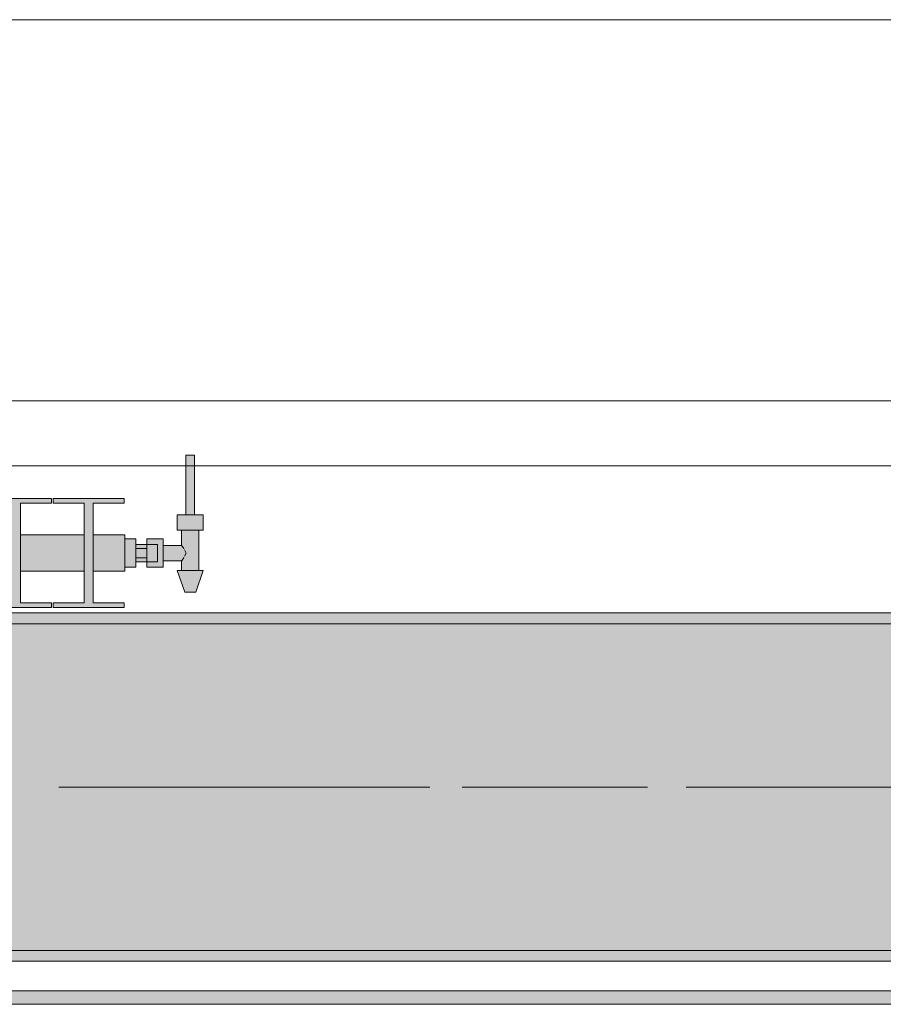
# Model space of a CAD drawing. Header units: metres. Extents: x -3.6 to 84.5, y -11 to 16.8.
# Tile 272 of 361: x 38.703 to 39.497, y 12.95 to 13.855. Entities that reach past the tile are written whole.
import ezdxf

# ---------------------------------------------------------------- set-up
doc = ezdxf.new("R2010")
doc.units = ezdxf.units.M
doc.header["$MEASUREMENT"] = 0
doc.linetypes.add('Achse', pattern=[0.2, 0.1, -0.05, 0, -0.05])
doc.linetypes.add('Strichlinie doppelt', pattern=[0.546806, 0.264583, -0.105833, 0.070556, -0.105833])
for name, color, linetype in [('451 - Universal.Achsen Raster', 7, 'Continuous'), ('604 - Struktur.Wand Aussen', 7, 'Continuous'), ('608 - Struktur.Träger', 7, 'Continuous'), ('801 - HKLSE.Heizung_ Klima_ Lüftung', 7, 'Continuous'), ('Neubau_653 - Abdeckung.TB Verkofferung', 7, 'Continuous')]:
    doc.layers.add(name, color=color, linetype=linetype)
pattern_1 = [(45, (0, 0), (-0.01767767, 0.01767767), [0, -0.025])]

msp = doc.modelspace()

# ---------------------------------------------------------------- hatches: boundary and pattern name
at = {"layer": '608 - Struktur.Träger', "linetype": 'Continuous', "lineweight": 0, "true_color": 0x000000}
h = msp.add_hatch(dxfattribs=at)
h.set_pattern_fill('Gips_0001', color=18, style=0, pattern_type=2)
h.set_pattern_definition(pattern_1)
h.paths.add_polyline_path([(36.68999, 13.29998), (39.96999, 13.29998), (39.96999, 13.30998), (36.68999, 13.30998)])
h = msp.add_hatch(dxfattribs=at)
h.set_pattern_fill('Beton__Stahlbeton_0001', color=18, style=0, pattern_type=2)
h.set_pattern_definition([(45, (0, 0), (-0.0848528, 0.0848528), []), (45, (-0.04243, 0.04243), (-0.0848528, 0.0848528), [0.09, -0.03])])
h.paths.add_polyline_path([(15.08999, 13.29998), (14.77999, 13.29998), (14.77999, 12.99998), (15.08999, 12.99998), (18.36999, 12.99998), (18.68999, 12.99998), (21.96999, 12.99998), (22.28999, 12.99998), (25.56999, 12.99998), (25.88999, 12.99998), (29.16999, 12.99998), (29.48999, 12.99998), (32.76999, 12.99998), (33.08999, 12.99998), (36.36999, 12.99998), (36.68999, 12.99998), (39.96999, 12.99998), (40.28999, 12.99998), (43.56999, 12.99998), (43.88999, 12.99998), (47.16999, 12.99998), (47.47999, 12.99998), (47.47999, 13.29998), (47.16999, 13.29998), (43.88999, 13.29998), (43.56999, 13.29998), (40.28999, 13.29998), (39.96999, 13.29998), (36.68999, 13.29998), (36.36999, 13.29998), (33.08999, 13.29998), (32.76999, 13.29998), (29.48999, 13.29998), (29.16999, 13.29998), (25.88999, 13.29998), (25.56999, 13.29998), (22.28999, 13.29998), (21.96999, 13.29998), (18.68999, 13.29998), (18.36999, 13.29998)])
h = msp.add_hatch(dxfattribs=at)
h.set_pattern_fill('Gips_0001', color=18, style=0, pattern_type=2)
h.set_pattern_definition(pattern_1)
h.paths.add_polyline_path([(36.68999, 12.98998), (39.96999, 12.98998), (39.96999, 12.99998), (36.68999, 12.99998)])
at = {"layer": '801 - HKLSE.Heizung_ Klima_ Lüftung', "linetype": 'Continuous', "lineweight": 0, "true_color": 0x3a3a3a}
for points in [[(38.79999, 13.35201), (38.80999, 13.35201), (38.80999, 13.357), (38.81999, 13.357), (38.81999, 13.352), (38.83499, 13.352), (38.83499, 13.358), (38.85199, 13.358), (38.85199, 13.349), (38.84799, 13.349), (38.85499, 13.329), (38.86499, 13.329), (38.87199, 13.349), (38.86799, 13.349), (38.86799, 13.386), (38.87199, 13.386), (38.87199, 13.4), (38.86399, 13.4), (38.86399, 13.455), (38.85599, 13.455), (38.85599, 13.4), (38.84799, 13.4), (38.84799, 13.386), (38.85199, 13.386), (38.85199, 13.372), (38.83499, 13.372), (38.83499, 13.378), (38.81999, 13.378), (38.81999, 13.373), (38.80999, 13.373), (38.80999, 13.37799), (38.79999, 13.37799)], [(37.79999, 13.38167), (37.79999, 13.34833), (37.82916, 13.34833), (37.82916, 13.31917), (37.80082, 13.31917), (37.80082, 13.315), (37.86582, 13.315), (37.86582, 13.31917), (37.83749, 13.31917), (37.83749, 13.34833), (37.89582, 13.34833), (37.89582, 13.31917), (37.86749, 13.31917), (37.86749, 13.315), (37.93249, 13.315), (37.93249, 13.31917), (37.90416, 13.31917), (37.90416, 13.34833), (37.96249, 13.34833), (37.96249, 13.31917), (37.93416, 13.31917), (37.93416, 13.315), (37.99916, 13.315), (37.99916, 13.31917), (37.97082, 13.31917), (37.97082, 13.34833), (38.02916, 13.34833), (38.02916, 13.31917), (38.00082, 13.31917), (38.00082, 13.315), (38.06582, 13.315), (38.06582, 13.31917), (38.03749, 13.31917), (38.03749, 13.34833), (38.09582, 13.34833), (38.09582, 13.31917), (38.06749, 13.31917), (38.06749, 13.315), (38.13249, 13.315), (38.13249, 13.31917), (38.10416, 13.31917), (38.10416, 13.34833), (38.16249, 13.34833), (38.16249, 13.31917), (38.13416, 13.31917), (38.13416, 13.315), (38.19916, 13.315), (38.19916, 13.31917), (38.17082, 13.31917), (38.17082, 13.34833), (38.22916, 13.34833), (38.22916, 13.31917), (38.20082, 13.31917), (38.20082, 13.315), (38.26582, 13.315), (38.26582, 13.31917), (38.23749, 13.31917), (38.23749, 13.34833), (38.29582, 13.34833), (38.29582, 13.31917), (38.26749, 13.31917), (38.26749, 13.315), (38.33249, 13.315), (38.33249, 13.31917), (38.30416, 13.31917), (38.30416, 13.34833), (38.36249, 13.34833), (38.36249, 13.31917), (38.33416, 13.31917), (38.33416, 13.315), (38.39916, 13.315), (38.39916, 13.31917), (38.37082, 13.31917), (38.37082, 13.34833), (38.42916, 13.34833), (38.42916, 13.31917), (38.40082, 13.31917), (38.40082, 13.315), (38.46582, 13.315), (38.46582, 13.31917), (38.43749, 13.31917), (38.43749, 13.34833), (38.49582, 13.34833), (38.49582, 13.31917), (38.46749, 13.31917), (38.46749, 13.315), (38.53249, 13.315), (38.53249, 13.31917), (38.50416, 13.31917), (38.50416, 13.34833), (38.56249, 13.34833), (38.56249, 13.31917), (38.53416, 13.31917), (38.53416, 13.315), (38.59916, 13.315), (38.59916, 13.31917), (38.57082, 13.31917), (38.57082, 13.34833), (38.62916, 13.34833), (38.62916, 13.31917), (38.60082, 13.31917), (38.60082, 13.315), (38.66582, 13.315), (38.66582, 13.31917), (38.63749, 13.31917), (38.63749, 13.34833), (38.69582, 13.34833), (38.69582, 13.31917), (38.66749, 13.31917), (38.66749, 13.315), (38.73249, 13.315), (38.73249, 13.31917), (38.70416, 13.31917), (38.70416, 13.34833), (38.76249, 13.34833), (38.76249, 13.31917), (38.73416, 13.31917), (38.73416, 13.315), (38.79916, 13.315), (38.79916, 13.31917), (38.77082, 13.31917), (38.77082, 13.34833), (38.79999, 13.34833), (38.79999, 13.38167), (38.77082, 13.38167), (38.77082, 13.41083), (38.79916, 13.41083), (38.79916, 13.415), (38.73416, 13.415), (38.73416, 13.41083), (38.76249, 13.41083), (38.76249, 13.38167), (38.70416, 13.38167), (38.70416, 13.41083), (38.73249, 13.41083), (38.73249, 13.415), (38.66749, 13.415), (38.66749, 13.41083), (38.69582, 13.41083), (38.69582, 13.38167), (38.63749, 13.38167), (38.63749, 13.41083), (38.66582, 13.41083), (38.66582, 13.415), (38.60082, 13.415), (38.60082, 13.41083), (38.62916, 13.41083), (38.62916, 13.38167), (38.57082, 13.38167), (38.57082, 13.41083), (38.59916, 13.41083), (38.59916, 13.415), (38.53416, 13.415), (38.53416, 13.41083), (38.56249, 13.41083), (38.56249, 13.38167), (38.50416, 13.38167), (38.50416, 13.41083), (38.53249, 13.41083), (38.53249, 13.415), (38.46749, 13.415), (38.46749, 13.41083), (38.49582, 13.41083), (38.49582, 13.38167), (38.43749, 13.38167), (38.43749, 13.41083), (38.46582, 13.41083), (38.46582, 13.415), (38.40082, 13.415), (38.40082, 13.41083), (38.42916, 13.41083), (38.42916, 13.38167), (38.37082, 13.38167), (38.37082, 13.41083), (38.39916, 13.41083), (38.39916, 13.415), (38.33416, 13.415), (38.33416, 13.41083), (38.36249, 13.41083), (38.36249, 13.38167), (38.30416, 13.38167), (38.30416, 13.41083), (38.33249, 13.41083), (38.33249, 13.415), (38.26749, 13.415), (38.26749, 13.41083), (38.29582, 13.41083), (38.29582, 13.38167), (38.23749, 13.38167), (38.23749, 13.41083), (38.26582, 13.41083), (38.26582, 13.415), (38.20082, 13.415), (38.20082, 13.41083), (38.22916, 13.41083), (38.22916, 13.38167), (38.17082, 13.38167), (38.17082, 13.41083), (38.19916, 13.41083), (38.19916, 13.415), (38.13416, 13.415), (38.13416, 13.41083), (38.16249, 13.41083), (38.16249, 13.38167), (38.10416, 13.38167), (38.10416, 13.41083), (38.13249, 13.41083), (38.13249, 13.415), (38.06749, 13.415), (38.06749, 13.41083), (38.09582, 13.41083), (38.09582, 13.38167), (38.03749, 13.38167), (38.03749, 13.41083), (38.06582, 13.41083), (38.06582, 13.415), (38.00082, 13.415), (38.00082, 13.41083), (38.02916, 13.41083), (38.02916, 13.38167), (37.97082, 13.38167), (37.97082, 13.41083), (37.99916, 13.41083), (37.99916, 13.415), (37.93416, 13.415), (37.93416, 13.41083), (37.96249, 13.41083), (37.96249, 13.38167), (37.90416, 13.38167), (37.90416, 13.41083), (37.93249, 13.41083), (37.93249, 13.415), (37.86749, 13.415), (37.86749, 13.41083), (37.89582, 13.41083), (37.89582, 13.38167), (37.83749, 13.38167), (37.83749, 13.41083), (37.86582, 13.41083), (37.86582, 13.415), (37.80082, 13.415), (37.80082, 13.41083), (37.82916, 13.41083), (37.82916, 13.38167)]]:
    msp.add_hatch(color=250, dxfattribs=at).paths.add_polyline_path(points)
at = {"layer": 'Neubau_653 - Abdeckung.TB Verkofferung', "linetype": 'Continuous', "lineweight": 0, "true_color": 0x000000}
h = msp.add_hatch(dxfattribs=at)
h.set_pattern_fill('Gips_0001', color=18, style=0, pattern_type=2)
h.set_pattern_definition(pattern_1)
h.paths.add_polyline_path([(36.72, 12.95048), (40.23748, 12.95048), (40.23748, 12.96298), (36.72, 12.96298)])

# ---------------------------------------------------------------- linework, layer by layer
at = {"layer": '451 - Universal.Achsen Raster', "color": 160, "linetype": 'Strichlinie doppelt', "lineweight": 9, "true_color": 0x3232ff}
msp.add_line((64.93502, 13.14998), (-3.175, 13.14998), dxfattribs=at)
at = {"layer": '604 - Struktur.Wand Aussen', "color": 7, "linetype": 'Continuous', "lineweight": 13}
for p, q in [((39.53, 13.855), (37.13, 13.855)), ((37.13, 13.445), (39.53, 13.445))]:
    msp.add_line(p, q, dxfattribs=at)
at = {"layer": '608 - Struktur.Träger', "color": 7, "linetype": 'Continuous', "lineweight": 13}
for p, q in [((14.77999, 13.30998), (47.47999, 13.30998)), ((39.96999, 13.29998), (36.68999, 13.29998)), ((14.77999, 12.98998), (47.47999, 12.98998))]:
    msp.add_line(p, q, dxfattribs=at)
at = {"layer": '608 - Struktur.Träger', "color": 7, "linetype": 'Continuous', "lineweight": 5}
for p, q in [((39.96999, 13.30998), (36.68999, 13.30998)), ((39.96999, 12.98998), (36.68999, 12.98998))]:
    msp.add_line(p, q, dxfattribs=at)
at = {"layer": '608 - Struktur.Träger', "color": 7, "linetype": 'Achse', "lineweight": 9}
msp.add_line((14.77999, 13.14998), (47.47999, 13.14998), dxfattribs=at)
at = {"layer": '608 - Struktur.Träger', "color": 7, "linetype": 'Continuous', "lineweight": 13, "flags": 128}
msp.add_lwpolyline([(47.47999, 12.99998), (47.16999, 12.99998), (43.88999, 12.99998), (43.56999, 12.99998), (40.28999, 12.99998), (39.96999, 12.99998), (36.68999, 12.99998), (36.36999, 12.99998), (33.08999, 12.99998), (32.76999, 12.99998), (29.48999, 12.99998), (29.16999, 12.99998), (25.88999, 12.99998), (25.56999, 12.99998), (22.28999, 12.99998), (21.96999, 12.99998), (18.68999, 12.99998), (18.36999, 12.99998), (15.08999, 12.99998), (14.77999, 12.99998)], dxfattribs=at)
at = {"layer": '801 - HKLSE.Heizung_ Klima_ Lüftung', "color": 7, "linetype": 'Continuous', "lineweight": 5, "true_color": 0xebebeb}
for p, q in [((38.85599, 13.455), (38.85716, 13.455)), ((38.85599, 13.455), (38.85599, 13.4)), ((38.85716, 13.455), (38.85999, 13.455)), ((38.85999, 13.455), (38.86282, 13.455)), ((38.86282, 13.455), (38.86399, 13.455)), ((38.86399, 13.455), (38.86399, 13.4)), ((38.73249, 13.415), (38.66749, 13.415)), ((38.73249, 13.41083), (38.73249, 13.415)), ((38.73249, 13.41083), (38.73249, 13.415)), ((38.73416, 13.415), (38.73416, 13.41083)), ((38.79916, 13.415), (38.73416, 13.415)), ((38.73416, 13.415), (38.73416, 13.41083)), ((38.79916, 13.41083), (38.79916, 13.415)), ((38.70416, 13.31917), (38.70416, 13.41083)), ((38.70416, 13.41083), (38.73249, 13.41083)), ((38.73416, 13.41083), (38.76249, 13.41083)), ((38.76249, 13.41083), (38.76249, 13.31917)), ((38.77082, 13.31917), (38.77082, 13.41083)), ((38.77082, 13.41083), (38.79916, 13.41083)), ((38.84799, 13.4), (38.85399, 13.4)), ((38.84799, 13.4), (38.84799, 13.386)), ((38.85399, 13.4), (38.86599, 13.4)), ((38.85599, 13.4), (38.85716, 13.4)), ((38.85716, 13.4), (38.85999, 13.4)), ((38.85999, 13.4), (38.86282, 13.4)), ((38.86282, 13.4), (38.86399, 13.4)), ((38.86599, 13.4), (38.87199, 13.4)), ((38.87199, 13.4), (38.87199, 13.386)), ((38.70416, 13.38167), (38.76249, 13.38167)), ((38.77082, 13.38167), (38.79999, 13.38167)), ((38.79999, 13.38167), (38.79999, 13.37679)), ((38.79999, 13.37799), (38.80999, 13.37799)), ((38.80999, 13.37799), (38.80999, 13.365)), ((38.81999, 13.373), (38.81999, 13.378)), ((38.81999, 13.378), (38.81999, 13.3715)), ((38.83499, 13.378), (38.81999, 13.378)), ((38.83499, 13.378), (38.83499, 13.3715)), ((38.84799, 13.386), (38.85399, 13.386)), ((38.85199, 13.386), (38.85199, 13.372)), ((38.85399, 13.386), (38.86599, 13.386)), ((38.86599, 13.386), (38.87199, 13.386)), ((38.86799, 13.386), (38.86799, 13.349)), ((38.79999, 13.37679), (38.79999, 13.365)), ((38.81999, 13.373), (38.80999, 13.373)), ((38.80999, 13.36933), (38.81999, 13.36933)), ((38.81999, 13.373), (38.81999, 13.37066)), ((38.81999, 13.373), (38.82999, 13.373)), ((38.81999, 13.373), (38.81999, 13.37066)), ((38.81999, 13.3715), (38.81999, 13.36933)), ((38.81999, 13.37066), (38.81999, 13.365)), ((38.81999, 13.37066), (38.81999, 13.36933)), ((38.81999, 13.36933), (38.81999, 13.365)), ((38.82999, 13.373), (38.82999, 13.37066)), ((38.82999, 13.37066), (38.82999, 13.365)), ((38.85199, 13.372), (38.83499, 13.372)), ((38.83499, 13.3715), (38.83499, 13.3585)), ((38.85199, 13.372), (38.8537, 13.36995)), ((38.8537, 13.36995), (38.85422, 13.36889)), ((38.79999, 13.365), (38.79999, 13.35321)), ((38.80999, 13.365), (38.80999, 13.35201)), ((38.80999, 13.36067), (38.81999, 13.36067)), ((38.81999, 13.365), (38.81999, 13.36067)), ((38.81999, 13.365), (38.81999, 13.35934)), ((38.81999, 13.36067), (38.81999, 13.3585)), ((38.81999, 13.36067), (38.81999, 13.35934)), ((38.82999, 13.365), (38.82999, 13.35934)), ((38.8537, 13.36005), (38.85199, 13.358)), ((38.85422, 13.36111), (38.8537, 13.36005)), ((38.85473, 13.36785), (38.85612, 13.365)), ((38.85612, 13.365), (38.85473, 13.36215)), ((38.79999, 13.35321), (38.79999, 13.34833)), ((38.79999, 13.35201), (38.80999, 13.35201)), ((38.79999, 13.35201), (38.80999, 13.35201)), ((38.79999, 13.35201), (38.80999, 13.35201)), ((38.79999, 13.35201), (38.80999, 13.35201)), ((38.81999, 13.357), (38.80999, 13.357)), ((38.81999, 13.35934), (38.81999, 13.357)), ((38.81999, 13.35934), (38.81999, 13.357)), ((38.81999, 13.3585), (38.81999, 13.352)), ((38.81999, 13.357), (38.82999, 13.357)), ((38.81999, 13.352), (38.81999, 13.357)), ((38.83499, 13.352), (38.81999, 13.352)), ((38.82999, 13.35934), (38.82999, 13.357)), ((38.83499, 13.3585), (38.83499, 13.352)), ((38.85199, 13.358), (38.83499, 13.358)), ((38.85199, 13.358), (38.85199, 13.349)), ((38.70416, 13.34833), (38.76249, 13.34833)), ((38.77082, 13.34833), (38.79999, 13.34833)), ((38.84799, 13.349), (38.8515, 13.349)), ((38.84799, 13.349), (38.85499, 13.329)), ((38.8515, 13.349), (38.85999, 13.349)), ((38.85999, 13.349), (38.86847, 13.349)), ((38.87199, 13.349), (38.86499, 13.329)), ((38.86847, 13.349), (38.87199, 13.349)), ((38.85499, 13.329), (38.85645, 13.329)), ((38.85645, 13.329), (38.85999, 13.329)), ((38.85999, 13.329), (38.86352, 13.329)), ((38.86352, 13.329), (38.86499, 13.329)), ((38.66749, 13.315), (38.73249, 13.315)), ((38.66749, 13.315), (38.73249, 13.315)), ((38.73249, 13.31917), (38.70416, 13.31917)), ((38.73249, 13.315), (38.73249, 13.31917)), ((38.73249, 13.315), (38.73249, 13.31917)), ((38.73416, 13.31917), (38.73416, 13.315)), ((38.76249, 13.31917), (38.73416, 13.31917)), ((38.73416, 13.31917), (38.73416, 13.315)), ((38.73416, 13.315), (38.79916, 13.315)), ((38.73416, 13.315), (38.79916, 13.315)), ((38.79916, 13.31917), (38.77082, 13.31917)), ((38.79916, 13.315), (38.79916, 13.31917))]:
    msp.add_line(p, q, dxfattribs=at)
at = {"layer": 'Neubau_653 - Abdeckung.TB Verkofferung', "color": 1, "linetype": 'Continuous', "lineweight": 9}
for p, q in [((15.11, 13.50498), (47.24003, 13.50498)), ((22.05, 12.95048), (47.24003, 12.95048))]:
    msp.add_line(p, q, dxfattribs=at)
at = {"layer": 'Neubau_653 - Abdeckung.TB Verkofferung', "color": 1, "linetype": 'Continuous', "lineweight": 5}
for p, q in [((40.23748, 12.98998), (36.72, 12.98998)), ((40.23748, 12.96298), (36.72, 12.96298)), ((40.23748, 12.95048), (36.72, 12.95048))]:
    msp.add_line(p, q, dxfattribs=at)

doc.saveas('drawing.dxf')
